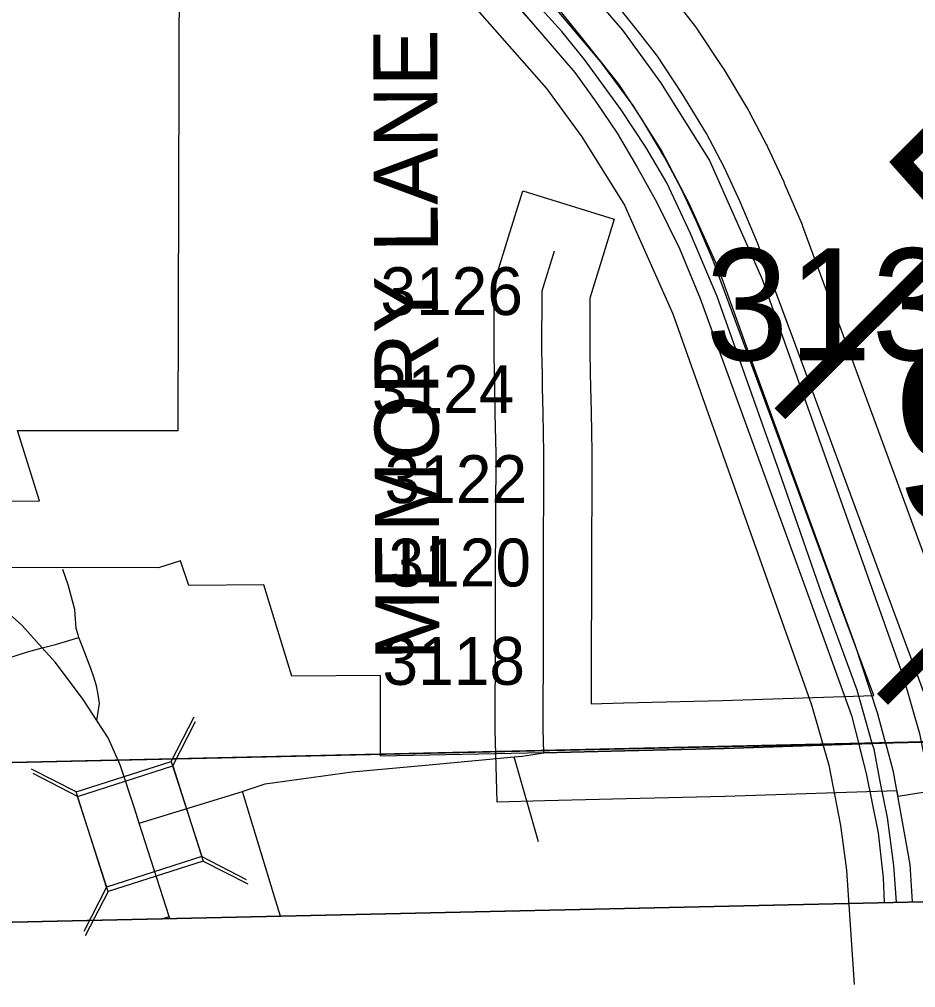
# Model space of a CAD drawing. Extents: x 23.6 to 68.7, y -63 to -29.
# Drawn here: x 45.218 to 45.78, y -57.767 to -57.161 of the extents above; entities that cross this region are included whole.
import ezdxf

# ---------------------------------------------------------------- set-up
doc = ezdxf.new("R2010")
doc.units = 0
for name, color, linetype in [('tdCoCityStreetMajor', 7, 'Continuous'), ('tdCoCityStreetMinor', 7, 'Continuous'), ('tdCoClipBndry', 7, 'Continuous'), ('tdCoCoBndry', 7, 'Continuous'), ('tdCoCoBndryPart', 7, 'Continuous'), ('tdCoCorpBndry', 7, 'Continuous'), ('tdCoDivCarto', 7, 'Continuous'), ('tdCoPriCL', 7, 'Continuous'), ('tdCoPriDiv', 7, 'Continuous'), ('tdCoPrimary', 7, 'Continuous'), ('tdCoSecRdNmbr', 7, 'Continuous'), ('tdCoSecRdTxt', 7, 'Continuous'), ('tdCoSecRteBand', 7, 'Continuous'), ('tdCoSecRteCL', 7, 'Continuous'), ('tdCoSectLine', 7, 'Continuous'), ('tdCoSectLinePart', 7, 'Continuous'), ('tdCoStrucPriMaintName', 7, 'Continuous'), ('tdCoStrucSec', 7, 'Continuous'), ('tdCoSurfAsphalt', 7, 'Continuous'), ('tdCoSurfConc', 7, 'Continuous'), ('tdCoSurfGravel', 7, 'Continuous'), ('tdCoTwpBndryShd', 7, 'Continuous'), ('tdStHwyPriRefPost1', 7, 'Continuous')]:
    doc.layers.add(name, color=color, linetype=linetype)

msp = doc.modelspace()

# ---------------------------------------------------------------- linework, layer by layer
at = {"layer": 'tdCoCityStreetMajor'}
for p, q in [((45.31212, -57.72286), (45.29339, -57.66444)), ((45.30783, -57.72436), (45.31212, -57.72286)), ((45.31256, -57.72425), (45.31212, -57.72286))]:
    msp.add_line(p, q, dxfattribs=at)
for points in [[(45.29339, -57.66444), (45.29043, -57.65518), (45.28179, -57.62854), (45.28019, -57.62498), (45.27962, -57.62372), (45.2739, -57.61103), (45.26682, -57.60012), (45.25837, -57.58711), (45.2411, -57.56393), (45.23276, -57.5547), (45.22014, -57.54075), (45.19474, -57.51782), (45.17629, -57.50178), (45.16268, -57.48995), (45.14599, -57.47299), (45.13469, -57.45604), (45.12692, -57.43885), (45.12292, -57.42473), (45.12009, -57.4066)], [(45.29339, -57.66444), (45.32952, -57.65347), (45.35817, -57.64456), (45.35844, -57.64447), (45.37237, -57.63976), (45.42678, -57.63226), (45.47734, -57.62776), (45.52813, -57.6229), (45.53325, -57.62241), (45.54675, -57.62048)]]:
    msp.add_lwpolyline(points, dxfattribs=at)
at = {"layer": 'tdCoCityStreetMinor'}
msp.add_line((45.54352, -57.67609), (45.52813, -57.6229), dxfattribs=at)
for points in [[(45.25561, -57.54826), (45.25537, -57.54742), (45.25513, -57.54659), (45.25397, -57.5425), (45.25322, -57.53061), (45.2489, -57.51516), (45.24568, -57.50551)], [(45.19427, -57.56648), (45.22355, -57.55714), (45.23276, -57.5547), (45.24098, -57.55253), (45.25561, -57.54826)], [(45.26682, -57.60012), (45.26856, -57.58958), (45.26778, -57.58398), (45.26662, -57.57846), (45.26506, -57.57302), (45.26314, -57.56771), (45.25837, -57.55505), (45.25561, -57.54826)], [(45.38186, -57.7227), (45.37893, -57.7133), (45.35817, -57.64456)]]:
    msp.add_lwpolyline(points, dxfattribs=at)
at = {"layer": 'tdCoClipBndry'}
msp.add_lwpolyline([(56.82267, -57.55304), (51.82329, -57.63341), (46.80558, -57.70411), (45.80811, -57.71313), (44.83275, -57.73502), (43.84463, -57.73557), (42.81245, -57.75018), (36.85605, -57.81037), (34.84621, -57.83983), (33.86149, -57.84333), (32.85888, -57.85564), (32.83296, -57.85255), (32.80132, -57.83826), (32.77169, -57.80672), (32.76141, -57.78273), (32.75769, -57.7569), (32.68387, -51.72835), (32.6474, -49.72756), (32.62325, -45.74585), (32.61127, -44.74924), (32.58798, -43.7493), (32.58699, -43.00645), (32.59235, -42.74841), (32.5183, -35.77334)], dxfattribs=at)
at = {"layer": 'tdCoCoBndry'}
for p, q in [((45.7954, -57.61339), (44.83085, -57.63508)), ((44.83085, -57.63508), (45.7954, -57.61339))]:
    msp.add_line(p, q, dxfattribs=at)
for points in [[(35.8551, -57.72509), (36.85481, -57.71041), (37.86321, -57.70201), (38.86073, -57.68813), (39.82099, -57.68109), (40.80839, -57.67097), (40.82825, -57.67088), (41.81421, -57.66063), (42.81144, -57.65022), (43.828, -57.63825), (43.84389, -57.6356), (44.82306, -57.63508), (44.83051, -57.63507), (45.79506, -57.61338), (45.80654, -57.61317), (46.79765, -57.6042), (46.80417, -57.60415), (47.80134, -57.58996), (48.79999, -57.57306), (49.80131, -57.56135), (50.79735, -57.54718), (51.82188, -57.53345), (52.8221, -57.51894)], [(52.82244, -57.51895), (51.82222, -57.53346), (50.79769, -57.54719), (49.80165, -57.56136), (48.80033, -57.57307), (47.80168, -57.58996), (46.80451, -57.60416), (46.79799, -57.60421), (45.80688, -57.61318), (45.7954, -57.61339), (44.83085, -57.63508), (44.8234, -57.63508), (43.84423, -57.63561), (43.82834, -57.63826), (42.81178, -57.65023), (41.81455, -57.66064), (40.82859, -57.67089), (40.80873, -57.67098), (39.82133, -57.6811), (38.86107, -57.68814), (37.86355, -57.70202), (36.85515, -57.71042), (35.85544, -57.72509)], [(52.82244, -57.51895), (51.82222, -57.53346), (50.79769, -57.54719), (49.80165, -57.56136), (48.80033, -57.57307), (47.80168, -57.58996), (46.80451, -57.60416), (46.79799, -57.60421), (45.80688, -57.61318), (45.7954, -57.61339), (44.83085, -57.63508), (44.83168, -57.73502), (44.83275, -57.73502), (45.80811, -57.71313), (46.80558, -57.70411), (51.82329, -57.63341), (56.82267, -57.55304)]]:
    msp.add_lwpolyline(points, dxfattribs=at)
at = {"layer": 'tdCoCoBndryPart'}
msp.add_lwpolyline([(45.44414, -57.62127), (45.51643, -57.61965)], dxfattribs=at)
at = {"layer": 'tdCoCorpBndry'}
for points in [[(45.7954, -57.61339), (45.75274, -57.61462), (45.65944, -57.61769), (45.59752, -57.61919), (45.54675, -57.62048), (45.44448, -57.62252), (45.44446, -57.5719), (45.38895, -57.57231), (45.37146, -57.51527), (45.32443, -57.51561), (45.31936, -57.50012), (45.30544, -57.50447), (45.18954, -57.50425), (45.14344, -57.46332), (45.23103, -57.46253), (45.21716, -57.4185), (45.31788, -57.41845), (45.31859, -57.12254)], [(44.6756, -57.7351), (44.83275, -57.73502), (45.80811, -57.71313)]]:
    msp.add_lwpolyline(points, dxfattribs=at)
at = {"layer": 'tdCoDivCarto'}
for p, q in [((45.58247, -57.18769), (45.48362, -57.0703)), ((45.53113, -57.15375), (45.54024, -57.16426)), ((45.54024, -57.16426), (45.56611, -57.19428)), ((45.60272, -57.21502), (45.58247, -57.18769)), ((45.56611, -57.19428), (45.57954, -57.21283)), ((45.57954, -57.21283), (45.59272, -57.23235)), ((45.6203, -57.24285), (45.60272, -57.21502)), ((45.59272, -57.23235), (45.60541, -57.25407)), ((45.63762, -57.27604), (45.6203, -57.24285)), ((45.60541, -57.25407), (45.61761, -57.27579)), ((45.61761, -57.27579), (45.63177, -57.30459)), ((45.65617, -57.31704), (45.63762, -57.27604)), ((45.63177, -57.30459), (45.6447, -57.33583)), ((45.67545, -57.37049), (45.65617, -57.31704)), ((45.6447, -57.33583), (45.71109, -57.51839)), ((45.74184, -57.5528), (45.67545, -57.37049)), ((45.71109, -57.51839), (45.7394, -57.59698)), ((45.75575, -57.59527), (45.74184, -57.5528)), ((45.7394, -57.59698), (45.74397, -57.61491)), ((45.76041, -57.61255), (45.75575, -57.59527)), ((45.74397, -57.61491), (45.74446, -57.61684)), ((45.76089, -57.61435), (45.76041, -57.61255)), ((45.76089, -57.61435), (45.76041, -57.61255)), ((45.76091, -57.61439), (45.76089, -57.61435)), ((45.76091, -57.61439), (45.76089, -57.61435)), ((45.76575, -57.63237), (45.76091, -57.61439)), ((45.74446, -57.61684), (45.74493, -57.61867)), ((45.74446, -57.61684), (45.74493, -57.61867)), ((45.74493, -57.61867), (45.74867, -57.63334)), ((45.74867, -57.63334), (45.75624, -57.67044)), ((45.77625, -57.69045), (45.76575, -57.63237)), ((45.75624, -57.67044), (45.75917, -57.69875)), ((45.77771, -57.71381), (45.77625, -57.69045)), ((45.75917, -57.69875), (45.75997, -57.71421))]:
    msp.add_line(p, q, dxfattribs=at)
for points in [[(45.76041, -57.61255), (45.75575, -57.59527), (45.74184, -57.5528), (45.67545, -57.37049), (45.65617, -57.31704), (45.63762, -57.27604), (45.6203, -57.24285), (45.60272, -57.21502), (45.58247, -57.18769), (45.48362, -57.0703), (45.47799, -57.06361)], [(45.76041, -57.61255), (45.75575, -57.59527), (45.74184, -57.5528), (45.67545, -57.37049), (45.65617, -57.31704), (45.63762, -57.27604), (45.6203, -57.24285), (45.60272, -57.21502), (45.58247, -57.18769), (45.48362, -57.0703), (45.47799, -57.06361)], [(45.76041, -57.61255), (45.75575, -57.59527), (45.74184, -57.5528), (45.67545, -57.37049), (45.65617, -57.31704), (45.63762, -57.27604), (45.6203, -57.24285), (45.60272, -57.21502), (45.58247, -57.18769), (45.48362, -57.0703), (45.47799, -57.06361)], [(45.52983, -57.15224), (45.54024, -57.16426), (45.56611, -57.19428), (45.57954, -57.21283), (45.59272, -57.23235), (45.60541, -57.25407), (45.61761, -57.27579), (45.63177, -57.30459), (45.6447, -57.33583), (45.71109, -57.51839), (45.7394, -57.59698), (45.74397, -57.61491)], [(45.53113, -57.15375), (45.54024, -57.16426), (45.56611, -57.19428), (45.57954, -57.21283), (45.59272, -57.23235), (45.60541, -57.25407), (45.61761, -57.27579), (45.63177, -57.30459), (45.6447, -57.33583), (45.71109, -57.51839), (45.7394, -57.59698), (45.74397, -57.61491), (45.74446, -57.61684)], [(45.53113, -57.15375), (45.54024, -57.16426), (45.56611, -57.19428), (45.57954, -57.21283), (45.59272, -57.23235), (45.60541, -57.25407), (45.61761, -57.27579), (45.63177, -57.30459), (45.6447, -57.33583), (45.71109, -57.51839), (45.7394, -57.59698), (45.74397, -57.61491), (45.74446, -57.61684)], [(45.74397, -57.61491), (45.74397, -57.61492)], [(45.74397, -57.61492), (45.74444, -57.61673)], [(45.76089, -57.61435), (45.76041, -57.61255)], [(45.76089, -57.61435), (45.76041, -57.61255)], [(45.76091, -57.61439), (45.76089, -57.61435)], [(45.76091, -57.61439), (45.76089, -57.61435)], [(45.77771, -57.71381), (45.77625, -57.69045), (45.76575, -57.63237), (45.76091, -57.61439)], [(45.77771, -57.71381), (45.77625, -57.69045), (45.76575, -57.63237), (45.76091, -57.61439)], [(45.77771, -57.71381), (45.77625, -57.69045), (45.76575, -57.63237), (45.76091, -57.61439)], [(45.74444, -57.61673), (45.74867, -57.63334), (45.75624, -57.67044), (45.75917, -57.69875), (45.75997, -57.71421)], [(45.74446, -57.61684), (45.74447, -57.61685)], [(45.74447, -57.61685), (45.74493, -57.61867)], [(45.74493, -57.61867), (45.74867, -57.63334), (45.75624, -57.67044), (45.75917, -57.69875), (45.75997, -57.71421)], [(45.74493, -57.61867), (45.74867, -57.63334), (45.75624, -57.67044), (45.75917, -57.69875), (45.75997, -57.71421)]]:
    msp.add_lwpolyline(points, dxfattribs=at)
at = {"layer": 'tdCoPriCL'}
msp.add_lwpolyline([(45.7676, -57.71404), (45.76604, -57.69098), (45.76202, -57.66087), (45.75735, -57.63832), (45.75361, -57.61823), (45.75236, -57.61462), (45.74301, -57.58115), (45.72111, -57.5214), (45.69406, -57.4441), (45.6554, -57.33459), (45.63833, -57.29465), (45.62384, -57.26341), (45.61063, -57.24119), (45.59517, -57.21767), (45.57231, -57.18611), (45.55813, -57.16872), (45.5372, -57.14553), (45.52285, -57.13007), (45.4716, -57.06867), (45.40552, -56.99386)], dxfattribs=at)
at = {"layer": 'tdCoPriDiv'}
for points in [[(45.26985, -56.79049), (45.42833, -56.97432), (45.55937, -57.12526), (45.59614, -57.16781), (45.61991, -57.20061), (45.65045, -57.24939), (45.68341, -57.32368), (45.77163, -57.57193), (45.78199, -57.60838), (45.79165, -57.65582), (45.79595, -57.68797), (45.80121, -57.76594)], [(45.25399, -56.86368), (45.38278, -57.01338), (45.44888, -57.08821), (45.50037, -57.14989), (45.54855, -57.20439), (45.57052, -57.23472), (45.59731, -57.27741), (45.62748, -57.34548), (45.71448, -57.59035), (45.72531, -57.62806), (45.73246, -57.6659), (45.73622, -57.69398), (45.74104, -57.76555)]]:
    msp.add_lwpolyline(points, dxfattribs=at)
at = {"layer": 'tdCoPrimary'}
for p, q in [((45.76089, -57.61435), (45.76041, -57.61255)), ((45.76089, -57.61435), (45.76041, -57.61255)), ((45.76091, -57.61439), (45.76089, -57.61435)), ((45.76091, -57.61439), (45.76089, -57.61435)), ((45.74446, -57.61684), (45.74493, -57.61867)), ((45.74446, -57.61684), (45.74493, -57.61867))]:
    msp.add_line(p, q, dxfattribs=at)
for points in [[(45.76041, -57.61255), (45.75575, -57.59527), (45.74184, -57.5528), (45.67545, -57.37049), (45.65617, -57.31704), (45.63762, -57.27604), (45.6203, -57.24285), (45.60272, -57.21502), (45.58247, -57.18769), (45.48362, -57.0703), (45.47799, -57.06361)], [(45.76041, -57.61255), (45.75575, -57.59527), (45.74184, -57.5528), (45.67545, -57.37049), (45.65617, -57.31704), (45.63762, -57.27604), (45.6203, -57.24285), (45.60272, -57.21502), (45.58247, -57.18769), (45.48362, -57.0703), (45.47799, -57.06361)], [(45.77771, -57.71381), (45.77625, -57.69045), (45.76575, -57.63237), (45.76091, -57.61439), (45.76089, -57.61435), (45.76041, -57.61255), (45.75575, -57.59527), (45.74184, -57.5528), (45.67545, -57.37049), (45.65617, -57.31704), (45.63762, -57.27604), (45.6203, -57.24285), (45.60272, -57.21502), (45.58247, -57.18769), (45.48362, -57.0703)], [(45.53113, -57.15375), (45.54024, -57.16426), (45.56611, -57.19428), (45.57954, -57.21283), (45.59272, -57.23235), (45.60541, -57.25407), (45.61761, -57.27579), (45.63177, -57.30459), (45.6447, -57.33583), (45.71109, -57.51839), (45.7394, -57.59698), (45.74397, -57.61491), (45.74446, -57.61684)], [(45.53113, -57.15375), (45.54024, -57.16426), (45.56611, -57.19428), (45.57954, -57.21283), (45.59272, -57.23235), (45.60541, -57.25407), (45.61761, -57.27579), (45.63177, -57.30459), (45.6447, -57.33583), (45.71109, -57.51839), (45.7394, -57.59698), (45.74397, -57.61491), (45.74446, -57.61684)], [(45.53113, -57.15375), (45.54024, -57.16426), (45.56611, -57.19428), (45.57954, -57.21283), (45.59272, -57.23235), (45.60541, -57.25407), (45.61761, -57.27579), (45.63177, -57.30459), (45.6447, -57.33583), (45.71109, -57.51839), (45.7394, -57.59698), (45.74397, -57.61491), (45.74446, -57.61684), (45.74493, -57.61867), (45.74867, -57.63334), (45.75624, -57.67044), (45.75917, -57.69875), (45.75997, -57.71421)], [(45.77771, -57.71381), (45.77625, -57.69045), (45.76575, -57.63237), (45.76091, -57.61439)], [(45.77771, -57.71381), (45.77625, -57.69045), (45.76575, -57.63237), (45.76091, -57.61439)], [(45.74493, -57.61867), (45.74867, -57.63334), (45.75624, -57.67044), (45.75917, -57.69875), (45.75997, -57.71421)], [(45.74493, -57.61867), (45.74867, -57.63334), (45.75624, -57.67044), (45.75917, -57.69875), (45.75997, -57.71421)]]:
    msp.add_lwpolyline(points, dxfattribs=at)
at = {"layer": 'tdCoSecRteBand'}
for points in [[(45.79611, -57.64338), (45.7686, -57.64784), (45.768, -57.64413), (45.66042, -57.64768), (45.66029, -57.64768), (45.66016, -57.64769), (45.59827, -57.64918), (45.54751, -57.65047), (45.51749, -57.65123), (45.51676, -57.62121), (45.5164, -57.60642), (45.51639, -57.60602), (45.51639, -57.60563), (45.5165, -57.54943), (45.51655, -57.52526), (45.51655, -57.52524), (45.51655, -57.52522), (45.51659, -57.51202), (45.51686, -57.43297), (45.51638, -57.40821), (45.51607, -57.39224), (45.51591, -57.38419), (45.51561, -57.36908), (45.51561, -57.36875), (45.51561, -57.36841), (45.51572, -57.33104), (45.51573, -57.32659), (45.51704, -57.32233), (45.52477, -57.29716), (45.53357, -57.26848), (45.59093, -57.2861), (45.58212, -57.31477), (45.5757, -57.33568), (45.57561, -57.36825), (45.5759, -57.38302), (45.57605, -57.39107), (45.57637, -57.40704), (45.57686, -57.43215), (45.57686, -57.43249), (45.57686, -57.43283), (45.57659, -57.51222), (45.57655, -57.5254), (45.5765, -57.54954), (45.57642, -57.58972), (45.59676, -57.5892), (45.59678, -57.5892), (45.5968, -57.5892), (45.65858, -57.58771), (45.75351, -57.58458), (45.72883, -57.51825), (45.72882, -57.5182), (45.7288, -57.51816), (45.67491, -57.37193), (45.65277, -57.312), (45.64235, -57.28755), (45.63277, -57.26688), (45.62242, -57.2473), (45.60794, -57.22322), (45.59367, -57.20173), (45.58339, -57.18852), (45.5685, -57.1699), (45.55447, -57.15251)], [(45.63063, -57.15152), (45.64172, -57.16578), (45.64242, -57.16667), (45.64304, -57.16761), (45.6583, -57.1906), (45.65867, -57.19115), (45.65901, -57.19172), (45.67427, -57.21709), (45.6747, -57.2178), (45.67509, -57.21854), (45.68618, -57.23954), (45.68655, -57.24023), (45.68687, -57.24094), (45.69698, -57.26273), (45.69718, -57.26316), (45.69736, -57.26359), (45.70826, -57.28915), (45.70855, -57.28983), (45.7088, -57.29052), (45.73119, -57.35116), (45.7312, -57.35117), (45.7312, -57.35117), (45.78508, -57.49737)]]:
    msp.add_lwpolyline(points, dxfattribs=at)
at = {"layer": 'tdCoSecRteCL'}
for points in [[(45.79123, -57.59993), (45.75695, -57.50779), (45.70305, -57.36155), (45.68066, -57.30091), (45.66976, -57.27535), (45.65966, -57.25356), (45.64856, -57.23255), (45.6333, -57.20719), (45.61804, -57.1842), (45.60695, -57.16993), (45.59189, -57.15111)], [(45.79342, -57.61343), (45.78283, -57.61362), (45.65944, -57.61769), (45.59752, -57.61919), (45.54675, -57.62048), (45.54639, -57.60569), (45.5465, -57.54948), (45.54655, -57.52532), (45.54659, -57.51212), (45.54686, -57.43273), (45.54637, -57.40763), (45.54606, -57.39166), (45.5459, -57.3836), (45.54561, -57.3685), (45.54572, -57.33113), (45.55345, -57.30597)]]:
    msp.add_lwpolyline(points, dxfattribs=at)
at = {"layer": 'tdCoSectLine'}
msp.add_lwpolyline([(44.83051, -57.63507), (45.79506, -57.61338)], dxfattribs=at)
at = {"layer": 'tdCoSectLinePart'}
msp.add_lwpolyline([(45.44414, -57.62127), (45.51643, -57.61965)], dxfattribs=at)
at = {"layer": 'tdCoStrucSec'}
for p, q in [((45.31354, -57.62579), (45.32786, -57.59796)), ((45.31443, -57.62857), (45.32875, -57.60074)), ((45.25393, -57.6449), (45.22609, -57.63058)), ((45.25482, -57.64768), (45.22699, -57.63335)), ((45.33265, -57.6854), (45.36048, -57.69972)), ((45.33353, -57.68819), (45.36137, -57.70251)), ((45.27303, -57.70451), (45.25871, -57.73234)), ((45.27392, -57.70729), (45.2596, -57.73512))]:
    msp.add_line(p, q, dxfattribs=at)
for points in [[(45.27303, -57.70451), (45.25393, -57.6449), (45.31354, -57.62579), (45.33265, -57.6854)], [(45.27392, -57.70729), (45.25482, -57.64768), (45.31443, -57.62857), (45.33353, -57.68819)]]:
    msp.add_lwpolyline(points, close=True, dxfattribs=at)
at = {"layer": 'tdCoSurfAsphalt'}
msp.add_lwpolyline([(45.54675, -57.62048), (45.59752, -57.61919), (45.65944, -57.61769), (45.78283, -57.61362), (45.79342, -57.61343), (45.82516, -57.61284), (45.853, -57.61233), (45.92208, -57.61105), (45.95191, -57.61064), (45.95272, -57.61062), (45.99968, -57.61062), (46.00113, -57.61062), (46.16095, -57.60891), (46.30648, -57.60807), (46.3831, -57.60763), (46.49986, -57.60655), (46.54219, -57.60621), (46.65839, -57.60527), (46.82763, -57.60398), (46.97759, -57.60056), (47.14919, -57.59799), (47.29401, -57.59541)], dxfattribs=at)
at = {"layer": 'tdCoSurfConc'}
msp.add_lwpolyline([(45.54675, -57.62048), (45.54639, -57.60569), (45.5465, -57.54948), (45.54655, -57.52532), (45.54659, -57.51212), (45.54686, -57.43273), (45.54637, -57.40763), (45.54606, -57.39166)], dxfattribs=at)
at = {"layer": 'tdCoSurfGravel'}
msp.add_line((45.54606, -57.39166), (45.5459, -57.3836), dxfattribs=at)
for points in [[(45.79342, -57.61343), (45.79123, -57.59993), (45.75695, -57.50779), (45.70305, -57.36155), (45.68066, -57.30091), (45.66976, -57.27535), (45.65966, -57.25356), (45.64856, -57.23255), (45.6333, -57.20719), (45.61804, -57.1842), (45.60695, -57.16993), (45.59189, -57.15111), (45.57782, -57.13367), (45.5693, -57.11941), (45.56236, -57.10593), (45.55602, -57.09048), (45.55087, -57.07225), (45.54829, -57.05897), (45.54661, -57.04292), (45.5467, -57.02666), (45.54749, -57.0077)], [(45.5459, -57.3836), (45.54561, -57.3685), (45.54572, -57.33113), (45.55345, -57.30597)]]:
    msp.add_lwpolyline(points, dxfattribs=at)
at = {"layer": 'tdCoTwpBndryShd'}
msp.add_lwpolyline([(52.8221, -57.51894), (51.82188, -57.53345), (50.79735, -57.54718), (49.80131, -57.56135), (48.79999, -57.57306), (47.80134, -57.58996), (46.80417, -57.60415), (46.79765, -57.6042), (45.80654, -57.61317), (45.79506, -57.61338), (44.83051, -57.63507), (44.82306, -57.63508), (43.84389, -57.6356), (43.828, -57.63825), (42.81144, -57.65022), (41.81421, -57.66063), (40.82825, -57.67088), (40.80839, -57.67097), (39.82099, -57.68109), (38.86073, -57.68813), (37.86321, -57.70201), (36.85481, -57.71041), (35.8551, -57.72509)], dxfattribs=at)

# ---------------------------------------------------------------- texts
at = {"layer": 'tdCoSecRdNmbr'}
for s, height, rotation, p in [('3130', 0.07, 0.03532, (45.64791, -57.37458)), ('3126', 0.03, 0.03632, (45.44447, -57.3463)), ('3124', 0.03, 0.03632, (45.4391, -57.40772)), ('3122', 0.03, 0.03632, (45.44711, -57.46403)), ('3120', 0.03, 0.03632, (45.44951, -57.51628)), ('3118', 0.03, 0.03632, (45.44575, -57.57789))]:
    msp.add_text(s, height=height, rotation=rotation, dxfattribs=at).set_placement(p)
at = {"layer": 'tdCoSecRdTxt'}
msp.add_text('MEMORY LANE', height=0.04, rotation=90.19657, dxfattribs=at).set_placement((45.48137, -57.56252))
at = {"layer": 'tdCoStrucPriMaintName'}
msp.add_text('90539R063', height=0.11, dxfattribs=at).set_placement((45.7643, -57.47571))
msp.add_text('90539R063', height=0.11, dxfattribs=at).set_placement((45.7643, -57.47571))
msp.add_text('90539R063', height=0.11, dxfattribs=at).set_placement((45.7643, -57.47571))
at = {"layer": 'tdStHwyPriRefPost1'}
for s, p in [('‒‒54', (45.72072, -57.4341)), ('‒‒53A', (45.78496, -57.61302))]:
    msp.add_text(s, height=0.1, rotation=45, dxfattribs=at).set_placement(p)

doc.saveas('drawing.dxf')
